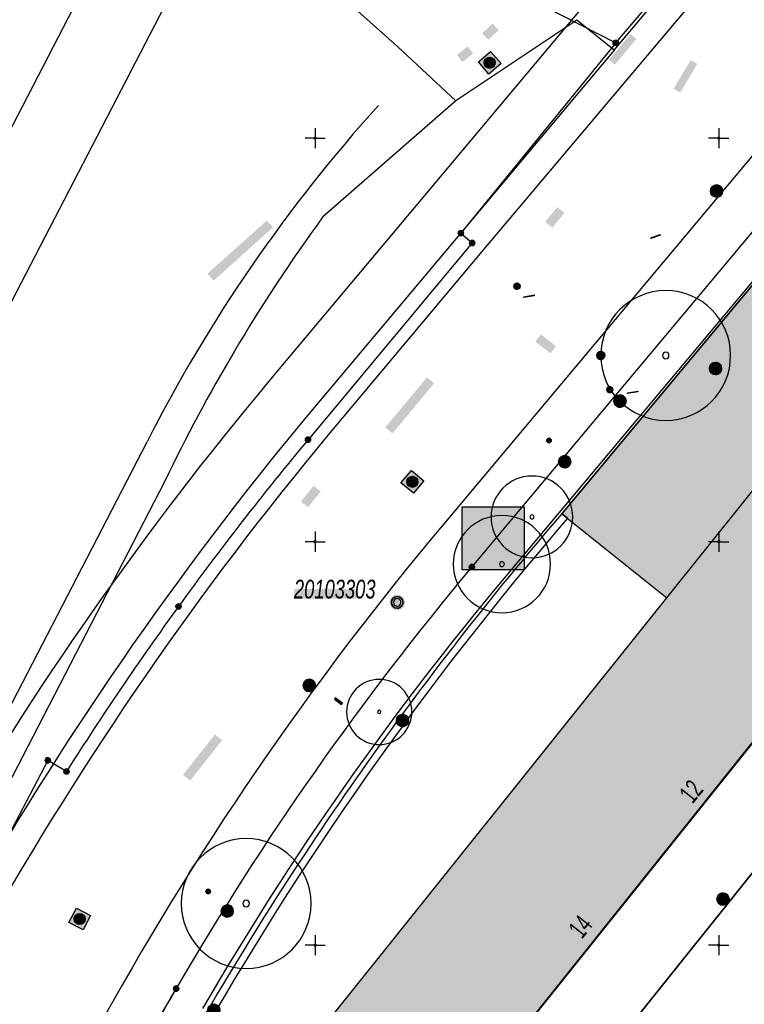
# Model space of a CAD drawing. Header units: metres. Extents: x 2695560 to 2696939, y 1260491 to 1262050.
# Tile 965 of 1005: x 2696683 to 2696728, y 1261446 to 1261507. Entities that reach past the tile are written whole.
import ezdxf

# ---------------------------------------------------------------- set-up
doc = ezdxf.new("R2010")
doc.units = ezdxf.units.M
doc.linetypes.add('AUSGEZOGEN', pattern=[0])
for name, color, linetype in [('XR$1$AV_Flächen (EO)', 7, 'AUSGEZOGEN'), ('XR$1$AV_Gebäudeflächen (BB)', 7, 'AUSGEZOGEN'), ('XR$1$AV_Gebäudeflächen ut.', 7, 'AUSGEZOGEN'), ('XR$1$AV_Grenzpunkte', 7, 'AUSGEZOGEN'), ('XR$1$AV_Haus-Nr.', 7, 'AUSGEZOGEN'), ('XR$1$AV_Koordinatennetzpunkte', 7, 'AUSGEZOGEN'), ('XR$1$AV_Lagefixpunkt-Nr.', 7, 'AUSGEZOGEN'), ('XR$1$AV_Lagefixpunkte', 7, 'AUSGEZOGEN'), ('XR$1$AV_Linien (BB)', 7, 'AUSGEZOGEN'), ('XR$1$AV_Linien (EO)', 7, 'AUSGEZOGEN'), ('XR$1$AW_LK_Schachtdeckel', 24, 'AUSGEZOGEN'), ('XR$1$AW_LK_Zwischenpunkt', 24, 'AUSGEZOGEN'), ('XR$1$EW_LK_Knoten', 1, 'AUSGEZOGEN'), ('XR$1$GA_LK_Absperrarmatur', 32, 'AUSGEZOGEN'), ('XR$1$GA_LK_Rohrleitungsteil', 32, 'AUSGEZOGEN'), ('XR$1$GA_LK_Siphon', 32, 'AUSGEZOGEN'), ('XR$1$GR_Baum', 94, 'AUSGEZOGEN'), ('XR$1$Liegenschaftsgrenzen', 7, 'AUSGEZOGEN'), ('XR$1$PFAV', 255, 'AUSGEZOGEN'), ('XR$1$PFAW', 255, 'AUSGEZOGEN'), ('XR$1$PFEW', 255, 'AUSGEZOGEN'), ('XR$1$PFGA', 255, 'AUSGEZOGEN'), ('XR$1$PFWA', 255, 'AUSGEZOGEN'), ('XR$1$RAEW', 8, 'AUSGEZOGEN'), ('XR$1$RP_Abstandslinie', 7, 'AUSGEZOGEN'), ('XR$1$WA_LK_Absperrarmatur', 171, 'AUSGEZOGEN'), ('XR$1$WA_LK_Hydrant', 171, 'AUSGEZOGEN'), ('XR$1$WA_LK_Rohrleitungsteil', 171, 'AUSGEZOGEN')]:
    doc.layers.add(name, color=color, linetype=linetype)
doc.styles.add('ARIAL', font='arial.ttf')

# ---------------------------------------------------------------- blocks, each defined once
blk = doc.blocks.new('COMPLEXOBJECT_20')
at = {"layer": 'XR$1$AV_Linien (BB)', "color": 7, "linetype": 'AUSGEZOGEN', "transparency": 33554687}
blk.add_line((6739.244, 11508.745), (6709.71, 11473.44), dxfattribs=at)
for centre, radius, start, end in [((6853.565, 11353.095), 187.556, 140.08503, 149.84562), ((6853.571, 11352.256), 187.984, 149.62568, 154.91721)]:
    blk.add_arc(centre, radius, start, end, dxfattribs=at)
blk = doc.blocks.new('COMPLEXOBJECT_115')
at = {"layer": 'XR$1$AV_Linien (BB)', "color": 7, "linetype": 'AUSGEZOGEN', "transparency": 33554687}
blk.add_line((6708.725, 11502.31), (6700.461, 11495.104), dxfattribs=at)
blk.add_lwpolyline([(6690.688, 11478.743), (6669.153, 11437.068), (6649.028, 11398.05)], dxfattribs=at)
for centre, radius, start, end in [((6786.137, 11432.813), 105.927, 143.98078, 149.35859), ((6786.097, 11432.864), 105.867, 149.37127, 154.31852)]:
    blk.add_arc(centre, radius, start, end, dxfattribs=at)
blk = doc.blocks.new('COMPLEXOBJECT_127')
at = {"layer": 'XR$1$AV_Linien (BB)', "color": 7, "linetype": 'AUSGEZOGEN', "transparency": 33554687}
blk.add_lwpolyline([(6715.278, 11476.731), (6740.685, 11507.211), (6742.634, 11505.58)], dxfattribs=at)
for centre, radius, start, end in [((6872.919, 11341.127), 207.94, 139.29777, 144.85455), ((6873.204, 11340.948), 208.276, 144.85919, 150.44274)]:
    blk.add_arc(centre, radius, start, end, dxfattribs=at)
blk = doc.blocks.new('COMPLEXOBJECT_135')
at = {"layer": 'XR$1$AV_Linien (BB)', "color": 7, "linetype": 'AUSGEZOGEN', "transparency": 33554687}
blk.add_line((6744.956, 11476.819), (6712.56, 11436.34), dxfattribs=at)
blk.add_arc((6691.502, 11453.137), 26.936, 310.62359, 321.42247, dxfattribs=at)
blk = doc.blocks.new('COMPLEXOBJECT_157')
at = {"layer": 'XR$1$AV_Linien (BB)', "color": 7, "linetype": 'AUSGEZOGEN', "transparency": 33554687}
blk.add_lwpolyline([(6755.3, 11480.11), (6738.66, 11459.31), (6733.67, 11453.07), (6728.68, 11446.83), (6717.24, 11432.56)], dxfattribs=at)
for centre, radius, start, end in [((6691.528, 11453.179), 32.958, 303.41822, 321.27235), ((6691.468, 11453.157), 32.973, 295.99544, 303.52714)]:
    blk.add_arc(centre, radius, start, end, dxfattribs=at)
blk = doc.blocks.new('COMPLEXOBJECT_611')
at = {"layer": 'XR$1$AV_Linien (BB)', "color": 7, "linetype": 'AUSGEZOGEN', "transparency": 33554687}
blk.add_lwpolyline([(6718.522, 11505.466), (6708.959, 11494.058), (6700.283, 11483.729)], dxfattribs=at)
blk.add_arc((6864.957, 11345.63), 214.916, 140.01614, 150.17933, dxfattribs=at)
blk = doc.blocks.new('COMPLEXOBJECT_766')
at = {"layer": 'XR$1$AV_Linien (BB)', "color": 7, "linetype": 'AUSGEZOGEN', "transparency": 33554687}
blk.add_lwpolyline([(6744.79, 11534.087), (6723.909, 11509.107), (6710.329, 11492.987), (6701.676, 11482.655)], dxfattribs=at)
blk.add_arc((6863.045, 11346.926), 210.861, 139.93249, 150.19572, dxfattribs=at)
blk = doc.blocks.new('COMPLEXOBJECT_774')
at = {"layer": 'XR$1$AV_Linien (BB)', "color": 7, "linetype": 'AUSGEZOGEN', "transparency": 33554687}
for points in [[(6751.448, 11548.814), (6752.991, 11551.459), (6750.571, 11553.184)], [(6718.522, 11505.466), (6722.545, 11510.266), (6734, 11523.918)]]:
    blk.add_lwpolyline(points, dxfattribs=at)
for centre, radius, start, end in [((6751.438, 11554.221), 1.351, 88.30357, 156.6909), ((6751.437, 11554.221), 1.351, 156.64683, 230.11846), ((6618.646, 11624.059), 152.637, 324.27481, 330.46445), ((6611.47, 11627.975), 160.753, 319.66063, 324.63479)]:
    blk.add_arc(centre, radius, start, end, dxfattribs=at)
blk = doc.blocks.new('COMPLEXOBJECT_800')
at = {"layer": 'XR$1$AV_Linien (BB)', "color": 7, "linetype": 'AUSGEZOGEN', "transparency": 33554687}
blk.add_line((6736.702, 11510.426), (6708.011, 11476.146), dxfattribs=at)
blk.add_arc((6856.146, 11351.514), 193.59, 139.92473, 151.32481, dxfattribs=at)
blk = doc.blocks.new('COMPLEXOBJECT_951')
at = {"layer": 'XR$1$AV_Flächen (EO)', "color": 7, "linetype": 'AUSGEZOGEN', "transparency": 33554687}
for p, q in [((6715.629, 11476.45), (6715.278, 11476.731)), ((6692.032, 11443.689), (6692.423, 11443.467))]:
    blk.add_line(p, q, dxfattribs=at)
for centre, radius, start, end in [((6872.918, 11341.131), 207.488, 139.29377, 150.44774), ((6872.919, 11341.127), 207.94, 139.29777, 144.85455), ((6873.204, 11340.948), 208.276, 144.85919, 150.44274)]:
    blk.add_arc(centre, radius, start, end, dxfattribs=at)
blk = doc.blocks.new('COMPLEXOBJECT_978')
at = {"layer": 'XR$1$AV_Linien (EO)', "color": 7, "linetype": 'AUSGEZOGEN', "transparency": 33554687}
blk.add_line((6645.131, 11395.322), (6689.593, 11481.183), dxfattribs=at)
blk.add_arc((6775.108, 11437.757), 95.91, 137.92265, 153.07757, dxfattribs=at)
blk = doc.blocks.new('COMPLEXOBJECT_1203')
at = {"layer": 'XR$1$Liegenschaftsgrenzen', "color": 7, "linetype": 'AUSGEZOGEN', "transparency": 33554687}
blk.add_line((6728.68, 11446.83), (6717.24, 11432.56), dxfattribs=at)
for centre, radius, start, end in [((6691.528, 11453.179), 32.958, 303.41822, 321.27235), ((6691.468, 11453.157), 32.973, 295.99544, 303.52714)]:
    blk.add_arc(centre, radius, start, end, dxfattribs=at)
blk = doc.blocks.new('COMPLEXOBJECT_1215')
at = {"layer": 'XR$1$Liegenschaftsgrenzen', "color": 7, "linetype": 'AUSGEZOGEN', "transparency": 33554687}
for points in [[(6718.62, 11505.91), (6709.03, 11494.12), (6709.73, 11493.51), (6699.56, 11481.32)], [(6684.6, 11460.76), (6683.44, 11461.45), (6665.62, 11427.48), (6667.15, 11426.88)]]:
    blk.add_lwpolyline(points, dxfattribs=at)
for centre, radius, start, end in [((6845.457, 11359.77), 189.896, 140.20165, 144.14829), ((6845.91, 11358.797), 190.833, 143.99106, 147.70325)]:
    blk.add_arc(centre, radius, start, end, dxfattribs=at)
blk = doc.blocks.new('COMPLEXOBJECT_1223')
at = {"layer": 'XR$1$Liegenschaftsgrenzen', "color": 7, "linetype": 'AUSGEZOGEN', "transparency": 33554687}
blk.add_line((6753.77, 11526.11), (6709.71, 11473.44), dxfattribs=at)
for centre, radius, start, end in [((6853.565, 11353.095), 187.556, 140.08503, 149.84562), ((6852.699, 11352.708), 187.003, 149.61009, 155.02685)]:
    blk.add_arc(centre, radius, start, end, dxfattribs=at)
blk = doc.blocks.new('COMPLEXOBJECT_1238')
at = {"layer": 'XR$1$Liegenschaftsgrenzen', "color": 7, "linetype": 'AUSGEZOGEN', "transparency": 33554687}
blk.add_line((6712.56, 11436.34), (6753.04, 11486.92), dxfattribs=at)
blk = doc.blocks.new('COMPLEXOBJECT_1239')
at = {"layer": 'XR$1$Liegenschaftsgrenzen', "color": 7, "linetype": 'AUSGEZOGEN', "transparency": 33554687}
for p, q in [((6752.91, 11551.32), (6740.15, 11561.72)), ((6718.62, 11505.91), (6734.31, 11524.39))]:
    blk.add_line(p, q, dxfattribs=at)
for centre, radius, start, end in [((6608.618, 11631.149), 164.902, 325.36623, 331.04667), ((6608.138, 11631.397), 165.438, 319.69841, 325.38982)]:
    blk.add_arc(centre, radius, start, end, dxfattribs=at)
blk = doc.blocks.new('BWAV1')
at = {"layer": 'XR$1$PFAV', "transparency": 33554687}
blk.add_hatch(color=7, dxfattribs=at).paths.add_polyline_path([(0.67, 0), (0.656, 0.135), (0.616, 0.264), (0.55, 0.383), (0.462, 0.486), (0.354, 0.569), (0.233, 0.628), (0.101, 0.662), (-0.034, 0.669), (-0.168, 0.649), (-0.295, 0.602), (-0.41, 0.53), (-0.508, 0.436), (-0.586, 0.325), (-0.639, 0.201), (-0.667, 0.068), (-0.667, -0.068), (-0.639, -0.201), (-0.586, -0.325), (-0.508, -0.436), (-0.41, -0.53), (-0.295, -0.602), (-0.168, -0.649), (-0.034, -0.669), (0.101, -0.662), (0.233, -0.628), (0.354, -0.569), (0.462, -0.486), (0.55, -0.383), (0.616, -0.264), (0.656, -0.135)])
at = {"color": 7, "transparency": 33554687}
for radius, start, end in [(0.5, 91.19481, 268.80519), (0.326, 91.19481, 268.80519), (0.5, 268.80519, 91.19481), (0.326, 268.80519, 91.19481)]:
    blk.add_arc((0, 0), radius, start, end, dxfattribs=at)
at = {"layer": 'XR$1$PFAV', "transparency": 33554687}
blk.add_circle((0, 0), 0.5, dxfattribs=at)
blk = doc.blocks.new('BAV15')
at = {"layer": 'XR$1$PFAV', "transparency": 33554687}
blk.add_hatch(color=7, dxfattribs=at).paths.add_polyline_path([(0.5, 0), (0.49, 0.1), (0.46, 0.2), (0.41, 0.29), (0.34, 0.36), (0.26, 0.42), (0.17, 0.47), (0.08, 0.49), (-0.03, 0.5), (-0.13, 0.48), (-0.22, 0.45), (-0.31, 0.4), (-0.38, 0.33), (-0.44, 0.24), (-0.48, 0.15), (-0.5, 0.05), (-0.5, -0.05), (-0.48, -0.15), (-0.44, -0.24), (-0.38, -0.33), (-0.31, -0.4), (-0.22, -0.45), (-0.13, -0.48), (-0.03, -0.5), (0.08, -0.49), (0.17, -0.47), (0.26, -0.42), (0.34, -0.36), (0.41, -0.29), (0.46, -0.2), (0.49, -0.1)])
at = {"color": 7, "transparency": 33554687}
for start, end in [(90, 270), (270, 90)]:
    blk.add_arc((0, 0), 0.5, start, end, dxfattribs=at)
at = {"layer": 'XR$1$PFAV', "transparency": 33554687}
blk.add_circle((0, 0), 0.5, dxfattribs=at)
blk = doc.blocks.new('BAV2041')
at = {"color": 7, "transparency": 33554687}
for p, q in [((0, 0.5), (0, 0.05)), ((-0.05, 0), (-0.5, 0)), ((0.05, 0), (0.5, 0)), ((0, -0.05), (0, -0.5))]:
    blk.add_line(p, q, dxfattribs=at)
blk.add_circle((0, 0), 0.05, dxfattribs=at)
for start, end in [(90, 270), (270, 90)]:
    blk.add_arc((0, 0), 0.05, start, end, dxfattribs=at)
blk = doc.blocks.new('COMPLEXOBJECT_1451')
at = {"layer": 'XR$1$RP_Abstandslinie', "color": 7, "linetype": 'AUSGEZOGEN', "transparency": 33554687}
blk.add_line((6725.73, 11519.09), (6697.14, 11484.94), dxfattribs=at)
blk.add_arc((6857.802, 11350.446), 209.525, 140.06662, 149.87333, dxfattribs=at)
blk = doc.blocks.new('WBGR1')
at = {"color": 94, "transparency": 33554687}
for radius, start, end in [(1, 90, 270), (1, 270, 90), (0.05, 90, 270), (0.05, 270, 90)]:
    blk.add_arc((0, 0), radius, start, end, dxfattribs=at)
blk = doc.blocks.new('BAW2092')
at = {"true_color": 0x000000, "transparency": 33554687}
blk.add_hatch(color=18, dxfattribs=at).paths.add_polyline_path([(-0.03, 0.5), (-0.03, -0.5), (0.03, -0.5), (0.03, 0.5)])
at = {"transparency": 33554687}
blk.add_lwpolyline([(-0.03, 0.5), (0.03, 0.5), (0.03, -0.5), (-0.03, -0.5), (-0.03, 0.5)], close=True, dxfattribs=at)
blk = doc.blocks.new('BAW2087')
at = {"lineweight": 25, "true_color": 0x000000, "transparency": 33554687}
h = blk.add_hatch(color=18, dxfattribs=at)
h.paths.add_polyline_path([(-0.5, 0.5), (-0.5, -0.5), (0.5, -0.5), (0.5, 0.5)])
h.paths.add_polyline_path([(0.337, -0.069), (0.316, -0.136), (0.282, -0.196), (0.237, -0.249), (0.182, -0.292), (0.119, -0.322), (0.052, -0.34), (-0.017, -0.343), (-0.086, -0.333), (-0.151, -0.309), (-0.21, -0.272), (-0.261, -0.224), (-0.301, -0.167), (-0.328, -0.103), (-0.342, -0.035), (-0.342, 0.035), (-0.328, 0.103), (-0.301, 0.167), (-0.261, 0.224), (-0.21, 0.272), (-0.151, 0.309), (-0.086, 0.333), (-0.017, 0.343), (0.052, 0.34), (0.119, 0.322), (0.182, 0.292), (0.237, 0.249), (0.282, 0.196), (0.316, 0.136), (0.337, 0.069), (0.344, 0)], flags=16)
at = {"layer": 'XR$1$PFAW', "lineweight": 25, "transparency": 33554687}
blk.add_hatch(color=7, dxfattribs=at).paths.add_polyline_path([(0.344, 0), (0.337, 0.069), (0.316, 0.136), (0.282, 0.196), (0.237, 0.249), (0.182, 0.292), (0.119, 0.322), (0.052, 0.34), (-0.017, 0.343), (-0.086, 0.333), (-0.151, 0.309), (-0.21, 0.272), (-0.261, 0.224), (-0.301, 0.167), (-0.328, 0.103), (-0.342, 0.035), (-0.342, -0.035), (-0.328, -0.103), (-0.301, -0.167), (-0.261, -0.224), (-0.21, -0.272), (-0.151, -0.309), (-0.086, -0.333), (-0.017, -0.343), (0.052, -0.34), (0.119, -0.322), (0.182, -0.292), (0.237, -0.249), (0.282, -0.196), (0.316, -0.136), (0.337, -0.069)])
at = {"lineweight": 25, "transparency": 33554687}
for p, q in [((-0.5, 0.5, 0.993), (0.5, 0.5, 0.993)), ((-0.5, -0.5, 0.993), (-0.5, 0.5, 0.993)), ((0.5, 0.5, 0.993), (0.5, -0.5, 0.993)), ((0.5, -0.5, 0.993), (-0.5, -0.5, 0.993))]:
    blk.add_line(p, q, dxfattribs=at)
blk.add_circle((0, 0), 0.344, dxfattribs=at)
at = {"layer": 'XR$1$PFAW', "lineweight": 25, "transparency": 33554687}
blk.add_line((-0.5, 0.5), (0.5, 0.5), dxfattribs=at)
at = {"layer": 'XR$1$PFAW', "color": 31, "lineweight": 25, "transparency": 33554687}
for p, q in [((-0.5, -0.5), (-0.5, 0.5)), ((0.5, 0.5), (0.5, -0.5)), ((0.5, -0.5), (-0.5, -0.5))]:
    blk.add_line(p, q, dxfattribs=at)
at = {"layer": 'XR$1$PFAW', "lineweight": 25, "transparency": 33554687}
blk.add_circle((0, 0), 0.344, dxfattribs=at)
blk = doc.blocks.new('BAW2082')
at = {"layer": 'XR$1$PFAW', "transparency": 33554687}
blk.add_hatch(color=7, dxfattribs=at).paths.add_polyline_path([(0.509, -0.003), (0.499, 0.098), (0.469, 0.194), (0.42, 0.283), (0.354, 0.359), (0.274, 0.421), (0.183, 0.466), (0.085, 0.491), (-0.016, 0.496), (-0.116, 0.481), (-0.211, 0.446), (-0.297, 0.392), (-0.37, 0.323), (-0.428, 0.24), (-0.468, 0.147), (-0.488, 0.047), (-0.488, -0.054), (-0.468, -0.153), (-0.428, -0.246), (-0.37, -0.329), (-0.297, -0.398), (-0.211, -0.452), (-0.116, -0.487), (-0.016, -0.502), (0.085, -0.497), (0.183, -0.472), (0.274, -0.427), (0.354, -0.366), (0.42, -0.289), (0.469, -0.2), (0.499, -0.104)])
at = {"transparency": 33554687}
for start, end in [(91.19481, 268.80519), (268.80519, 91.19481)]:
    blk.add_arc((0.01, 0), 0.5, start, end, dxfattribs=at)
at = {"layer": 'XR$1$PFAW', "transparency": 33554687}
blk.add_circle((0.009, -0.003), 0.5, dxfattribs=at)
blk = doc.blocks.new('BAW2088')
at = {"layer": 'XR$1$PFAW', "transparency": 33554687}
blk.add_hatch(color=253, dxfattribs=at).paths.add_polyline_path([(0.51, 0), (0.5, 0.101), (0.47, 0.197), (0.421, 0.286), (0.355, 0.362), (0.275, 0.424), (0.184, 0.469), (0.086, 0.494), (-0.015, 0.499), (-0.115, 0.484), (-0.21, 0.449), (-0.296, 0.395), (-0.369, 0.326), (-0.427, 0.243), (-0.467, 0.15), (-0.487, 0.051), (-0.487, -0.051), (-0.467, -0.15), (-0.427, -0.243), (-0.369, -0.326), (-0.296, -0.395), (-0.21, -0.449), (-0.115, -0.484), (-0.015, -0.499), (0.086, -0.494), (0.184, -0.469), (0.275, -0.424), (0.355, -0.362), (0.421, -0.286), (0.47, -0.197), (0.5, -0.101)])
at = {"transparency": 33554687}
for start, end in [(91.19481, 268.80519), (268.80519, 91.19481)]:
    blk.add_arc((0.01, 0), 0.5, start, end, dxfattribs=at)
at = {"layer": 'XR$1$PFAW', "transparency": 33554687}
blk.add_circle((0.01, 0), 0.5, dxfattribs=at)
blk = doc.blocks.new('BWA2013')
at = {"true_color": 0x000000, "transparency": 33554687}
blk.add_hatch(color=18, dxfattribs=at).paths.add_polyline_path([(-0.291, -0.409), (0.352, 0.357), (0.291, 0.409), (-0.352, -0.357)])
at = {"transparency": 33554687}
blk.add_lwpolyline([(-0.291, -0.409), (-0.352, -0.357), (0.291, 0.409), (0.352, 0.357), (-0.291, -0.409)], close=True, dxfattribs=at)
blk = doc.blocks.new('BWA2009')
at = {"true_color": 0x000000, "transparency": 33554687}
blk.add_hatch(color=18, dxfattribs=at).paths.add_polyline_path([(0.333, 0), (0.327, 0.067), (0.306, 0.131), (0.274, 0.19), (0.23, 0.242), (0.176, 0.283), (0.116, 0.313), (0.05, 0.329), (-0.017, 0.333), (-0.084, 0.323), (-0.147, 0.299), (-0.204, 0.264), (-0.253, 0.217), (-0.291, 0.162), (-0.318, 0.1), (-0.332, 0.034), (-0.332, -0.034), (-0.318, -0.1), (-0.291, -0.162), (-0.253, -0.217), (-0.204, -0.264), (-0.147, -0.299), (-0.084, -0.323), (-0.017, -0.333), (0.05, -0.329), (0.116, -0.313), (0.176, -0.283), (0.23, -0.242), (0.274, -0.19), (0.306, -0.131), (0.327, -0.067)])
at = {"layer": 'XR$1$PFWA', "transparency": 33554687}
blk.add_hatch(color=7, dxfattribs=at).paths.add_polyline_path([(0.5, 0), (0.49, 0.101), (0.459, 0.197), (0.41, 0.286), (0.344, 0.362), (0.264, 0.424), (0.174, 0.469), (0.076, 0.494), (-0.025, 0.499), (-0.125, 0.484), (-0.22, 0.449), (-0.306, 0.395), (-0.379, 0.326), (-0.437, 0.243), (-0.477, 0.15), (-0.497, 0.051), (-0.497, -0.051), (-0.477, -0.15), (-0.437, -0.243), (-0.379, -0.326), (-0.306, -0.395), (-0.22, -0.449), (-0.125, -0.484), (-0.025, -0.499), (0.076, -0.494), (0.174, -0.469), (0.264, -0.424), (0.344, -0.362), (0.41, -0.286), (0.459, -0.197), (0.49, -0.101)])
at = {"transparency": 33554687}
blk.add_circle((0, 0), 0.333, dxfattribs=at)
for start, end in [(90, 180), (180, 270), (0, 90), (270, 0)]:
    blk.add_arc((0, 0), 0.5, start, end, dxfattribs=at)
at = {"layer": 'XR$1$PFWA', "transparency": 33554687}
blk.add_circle((0, 0), 0.5, dxfattribs=at)
blk = doc.blocks.new('BWA2012')
at = {"layer": 'XR$1$PFWA', "transparency": 33554687}
blk.add_hatch(color=7, dxfattribs=at).paths.add_polyline_path([(0.5, 0), (0.49, 0.1), (0.46, 0.2), (0.41, 0.29), (0.34, 0.36), (0.26, 0.42), (0.17, 0.47), (0.08, 0.49), (-0.03, 0.5), (-0.13, 0.48), (-0.22, 0.45), (-0.31, 0.4), (-0.38, 0.33), (-0.44, 0.24), (-0.48, 0.15), (-0.5, 0.05), (-0.5, -0.05), (-0.48, -0.15), (-0.44, -0.24), (-0.38, -0.33), (-0.31, -0.4), (-0.22, -0.45), (-0.13, -0.48), (-0.03, -0.5), (0.08, -0.49), (0.17, -0.47), (0.26, -0.42), (0.34, -0.36), (0.41, -0.29), (0.46, -0.2), (0.49, -0.1)])
at = {"transparency": 33554687}
blk.add_line((0.35, 0.35), (-0.35, -0.35), dxfattribs=at)
for start, end in [(45, 225), (225, 45)]:
    blk.add_arc((0, 0), 0.5, start, end, dxfattribs=at)
at = {"layer": 'XR$1$PFWA', "transparency": 33554687}
blk.add_circle((0, 0), 0.5, dxfattribs=at)
blk = doc.blocks.new('BGA2013')
at = {"transparency": 33554687}
blk.add_hatch(color=36, dxfattribs=at).paths.add_polyline_path([(-0.291, -0.409), (0.352, 0.357), (0.291, 0.409), (-0.352, -0.357)])
at = {"color": 32, "transparency": 33554687}
blk.add_lwpolyline([(-0.291, -0.409), (-0.352, -0.357), (0.291, 0.409), (0.352, 0.357), (-0.291, -0.409)], close=True, dxfattribs=at)
blk = doc.blocks.new('BGA15')
at = {"layer": 'XR$1$PFGA', "transparency": 33554687}
blk.add_hatch(color=7, dxfattribs=at).paths.add_polyline_path([(0.5, 0), (0.49, 0.1), (0.46, 0.2), (0.41, 0.29), (0.34, 0.36), (0.26, 0.42), (0.17, 0.47), (0.08, 0.49), (-0.03, 0.5), (-0.13, 0.48), (-0.22, 0.45), (-0.31, 0.4), (-0.38, 0.33), (-0.44, 0.24), (-0.48, 0.15), (-0.5, 0.05), (-0.5, -0.05), (-0.48, -0.15), (-0.44, -0.24), (-0.38, -0.33), (-0.31, -0.4), (-0.22, -0.45), (-0.13, -0.48), (-0.03, -0.5), (0.08, -0.49), (0.17, -0.47), (0.26, -0.42), (0.34, -0.36), (0.41, -0.29), (0.46, -0.2), (0.49, -0.1)])
at = {"color": 32, "transparency": 33554687}
for start, end in [(91.1948, 268.8052), (268.8052, 91.1948)]:
    blk.add_arc((0, 0), 0.5, start, end, dxfattribs=at)
at = {"layer": 'XR$1$PFGA', "transparency": 33554687}
blk.add_circle((0, 0), 0.5, dxfattribs=at)
blk = doc.blocks.new('BGA965')
at = {"layer": 'XR$1$PFGA', "transparency": 33554687}
blk.add_hatch(color=7, dxfattribs=at).paths.add_polyline_path([(0.5, 0), (0.49, 0.1), (0.46, 0.2), (0.41, 0.29), (0.34, 0.36), (0.26, 0.42), (0.17, 0.47), (0.08, 0.49), (-0.03, 0.5), (-0.13, 0.48), (-0.22, 0.45), (-0.31, 0.4), (-0.38, 0.33), (-0.44, 0.24), (-0.48, 0.15), (-0.5, 0.05), (-0.5, -0.05), (-0.48, -0.15), (-0.44, -0.24), (-0.38, -0.33), (-0.31, -0.4), (-0.22, -0.45), (-0.13, -0.48), (-0.03, -0.5), (0.08, -0.49), (0.17, -0.47), (0.26, -0.42), (0.34, -0.36), (0.41, -0.29), (0.46, -0.2), (0.49, -0.1)])
at = {"color": 32, "transparency": 33554687}
blk.add_line((0, 0.5), (0, -0.5), dxfattribs=at)
for start, end in [(90, 270), (270, 90)]:
    blk.add_arc((0, 0), 0.5, start, end, dxfattribs=at)
at = {"layer": 'XR$1$PFGA', "transparency": 33554687}
blk.add_circle((0, 0), 0.5, dxfattribs=at)
blk = doc.blocks.new('BEWLP2549_S')
at = {"layer": 'XR$1$PFEW', "transparency": 33554687}
blk.add_hatch(color=7, dxfattribs=at).paths.add_polyline_path([(0.5, 0), (0.49, 0.101), (0.459, 0.197), (0.41, 0.286), (0.344, 0.362), (0.264, 0.424), (0.174, 0.469), (0.076, 0.494), (-0.025, 0.499), (-0.125, 0.484), (-0.22, 0.449), (-0.306, 0.395), (-0.379, 0.326), (-0.437, 0.243), (-0.477, 0.15), (-0.497, 0.051), (-0.497, -0.051), (-0.477, -0.15), (-0.437, -0.243), (-0.379, -0.326), (-0.306, -0.395), (-0.22, -0.449), (-0.125, -0.484), (-0.025, -0.499), (0.076, -0.494), (0.174, -0.469), (0.264, -0.424), (0.344, -0.362), (0.41, -0.286), (0.459, -0.197), (0.49, -0.101)])
at = {"color": 1, "transparency": 33554687}
for p, q in [((0.354, -0.354), (-0.354, 0.354)), ((-0.354, -0.354), (0.354, 0.354))]:
    blk.add_line(p, q, dxfattribs=at)
for start, end in [(91.38095, 268.61905), (268.61905, 91.38095)]:
    blk.add_arc((0, 0), 0.5, start, end, dxfattribs=at)
at = {"layer": 'XR$1$PFEW', "transparency": 33554687}
blk.add_circle((0, 0), 0.5, dxfattribs=at)
blk = doc.blocks.new('BEW957')
at = {"layer": 'XR$1$RAEW', "transparency": 33554687}
blk.add_hatch(color=1, dxfattribs=at).paths.add_polyline_path([(-0.5, 0), (-0.5, -0.05), (-0.49, -0.1), (-0.48, -0.15), (-0.46, -0.2), (-0.44, -0.24), (-0.41, -0.29), (-0.38, -0.33), (-0.34, -0.36), (-0.31, -0.4), (-0.26, -0.42), (-0.22, -0.45), (-0.17, -0.47), (-0.13, -0.48), (-0.08, -0.49), (-0.03, -0.5), (0.03, -0.5), (0.08, -0.49), (0.13, -0.48), (0.17, -0.47), (0.22, -0.45), (0.26, -0.42), (0.31, -0.4), (0.34, -0.36), (0.38, -0.33), (0.41, -0.29), (0.44, -0.24), (0.46, -0.2), (0.48, -0.15), (0.49, -0.1), (0.5, -0.05), (0.5, 0), (0.5, 0.05), (0.49, 0.1), (0.48, 0.15), (0.46, 0.2), (0.44, 0.24), (0.41, 0.29), (0.38, 0.33), (0.34, 0.36), (0.31, 0.4), (0.26, 0.42), (0.22, 0.45), (0.17, 0.47), (0.13, 0.48), (0.08, 0.49), (0.03, 0.5), (-0.03, 0.5), (-0.08, 0.49), (-0.13, 0.48), (-0.17, 0.47), (-0.22, 0.45), (-0.26, 0.42), (-0.31, 0.4), (-0.34, 0.36), (-0.38, 0.33), (-0.41, 0.29), (-0.44, 0.24), (-0.46, 0.2), (-0.48, 0.15), (-0.49, 0.1), (-0.5, 0.05)])
at = {"color": 1, "transparency": 33554687}
for start, end in [(90, 180), (180, 270), (0, 90), (270, 0)]:
    blk.add_arc((0, 0), 0.5, start, end, dxfattribs=at)
at = {"layer": 'XR$1$RAEW', "color": 1, "transparency": 33554687}
blk.add_circle((0, 0), 0.5, dxfattribs=at)
blk = doc.blocks.new('BEWG5')
at = {"transparency": 33554687}
blk.add_hatch(color=1, dxfattribs=at).paths.add_polyline_path([(-0.083375, -0.5), (0.083375, -0.5), (0.083375, 0.5), (-0.083375, 0.5)])
at = {"color": 1, "transparency": 33554687}
blk.add_lwpolyline([(-0.083375, -0.5), (0.083375, -0.5), (0.083375, 0.5), (-0.083375, 0.5), (-0.083375, -0.5)], close=True, dxfattribs=at)
blk = doc.blocks.new('COMPLEXOBJECT_2823')
at = {"layer": 'XR$1$RP_Abstandslinie', "color": 7, "linetype": 'AUSGEZOGEN', "transparency": 33554687}
for points in [[(6754.454, 11523.8), (6733.64, 11498.94), (6711.71, 11472.74)], [(6708.68, 11439.49), (6728.88, 11464.74), (6749.12, 11490.03)]]:
    blk.add_lwpolyline(points, dxfattribs=at)
blk.add_arc((6857.81, 11350.471), 190.512, 140.07454, 149.88088, dxfattribs=at)

msp = doc.modelspace()

# ---------------------------------------------------------------- hatches: boundary and pattern name
at = {"transparency": 33554687}
for points in [[(2696711.316, 1261506.306), (2696711.701, 1261505.9), (2696712.348, 1261506.514), (2696711.963, 1261506.92)], [(2696719.175, 1261504.667), (2696719.537, 1261504.365), (2696720.874, 1261505.964), (2696720.511, 1261506.267)], [(2696709.746, 1261504.966), (2696710.096, 1261504.53), (2696710.765, 1261505.066), (2696710.415, 1261505.503)], [(2696723.173, 1261502.875), (2696723.579, 1261502.633), (2696724.643, 1261504.413), (2696724.238, 1261504.656)], [(2696715.22, 1261494.63), (2696715.655, 1261494.268), (2696716.414, 1261495.177), (2696715.979, 1261495.54)], [(2696694.301, 1261491.418), (2696694.685, 1261490.988), (2696698.361, 1261494.282), (2696697.977, 1261494.712)], [(2696714.957, 1261487.655), (2696714.61, 1261487.208), (2696715.549, 1261486.478), (2696715.896, 1261486.925)], [(2696705.32, 1261481.89), (2696705.764, 1261481.521), (2696708.34, 1261484.624), (2696707.896, 1261484.993)], [(2696700.098, 1261477.294), (2696700.543, 1261476.944), (2696701.313, 1261477.922), (2696700.869, 1261478.272)], [(2696710.077, 1261476.963), (2696710.077, 1261473.062), (2696713.921, 1261473.062), (2696713.921, 1261476.963)], [(2696699.658, 1261471.877), (2696699.658, 1261471.274), (2696703.571, 1261471.274), (2696703.571, 1261471.877)], [(2696718.095, 1261458.123), (2696718.505, 1261457.796), (2696723.263, 1261463.771), (2696722.853, 1261464.098)], [(2696692.788, 1261460.364), (2696693.235, 1261460.011), (2696695.21, 1261462.512), (2696694.763, 1261462.865)]]:
    msp.add_hatch(color=7, dxfattribs=at).paths.add_polyline_path(points)
at = {"layer": 'XR$1$AV_Gebäudeflächen (BB)', "true_color": 0xd2d2d2, "transparency": 33554687}
msp.add_hatch(color=254, dxfattribs=at).paths.add_polyline_path([(2696740.452, 1261481.071), (2696734.414, 1261485.898), (2696722.757, 1261471.332), (2696700.638, 1261443.694), (2696702.323, 1261442.343), (2696705.701, 1261439.634), (2696708.231, 1261437.606), (2696741.998, 1261479.834)])
at = {"layer": 'XR$1$AV_Gebäudeflächen ut.', "true_color": 0xf5f5f5, "transparency": 33554687}
msp.add_hatch(color=7, dxfattribs=at).paths.add_polyline_path([(2696722.757, 1261471.332), (2696734.414, 1261485.898), (2696733.989, 1261486.217), (2696745.925, 1261501.355), (2696746.303, 1261501.808), (2696743.45, 1261505.263), (2696743.604, 1261505.39), (2696741.655, 1261507.021), (2696716.248, 1261476.541)])

# ---------------------------------------------------------------- linework, layer by layer
at = {"color": 24, "lineweight": -3, "transparency": 33554687}
msp.add_lwpolyline([(2696710.077, 1261476.963), (2696713.921, 1261476.963), (2696713.921, 1261473.062), (2696710.077, 1261473.062), (2696710.077, 1261476.963)], close=True, dxfattribs=at)
at = {"layer": 'XR$1$AV_Flächen (EO)', "color": 7, "linetype": 'AUSGEZOGEN', "transparency": 33554687}
msp.add_line((2696716.248, 1261476.541), (2696722.757, 1261471.332), dxfattribs=at)
for points in [[(2696746.303, 1261501.808), (2696743.45, 1261505.263), (2696743.604, 1261505.39), (2696741.655, 1261507.021), (2696716.248, 1261476.541)], [(2696722.757, 1261471.332), (2696734.414, 1261485.898), (2696733.989, 1261486.217)]]:
    msp.add_lwpolyline(points, dxfattribs=at)
at = {"layer": 'XR$1$AV_Linien (BB)', "color": 7, "linetype": 'AUSGEZOGEN', "transparency": 33554687}
for points in [[(2696704.016, 1261526.812), (2696697.134, 1261513.483), (2696706.086, 1261505.463), (2696709.695, 1261502.12)], [(2696719.492, 1261505.276), (2696717.178, 1261507.135), (2696709.695, 1261502.12)], [(2696705.701, 1261439.634), (2696702.323, 1261442.343), (2696700.638, 1261443.694), (2696722.757, 1261471.332), (2696734.414, 1261485.898), (2696740.452, 1261481.071)], [(2696740.452, 1261481.071), (2696741.998, 1261479.834), (2696708.231, 1261437.606)]]:
    msp.add_lwpolyline(points, dxfattribs=at)
at = {"layer": 'XR$1$AV_Linien (EO)', "color": 7, "linetype": 'AUSGEZOGEN', "transparency": 33554687}
for p, q in [((2696659.829, 1261457.39), (2696761.596, 1261653.742)), ((2696646.178, 1261420.206), (2696764.521, 1261648.7))]:
    msp.add_line(p, q, dxfattribs=at)
at = {"layer": 'XR$1$Liegenschaftsgrenzen', "color": 7, "linetype": 'AUSGEZOGEN', "transparency": 33554687}
msp.add_line((2696713.7, 1261508.74), (2696719.59, 1261505.72), dxfattribs=at)

# ---------------------------------------------------------------- block references
at = {"layer": 'XR$1$AV_Flächen (EO)', "color": 7, "linetype": 'AUSGEZOGEN', "lineweight": -3, "transparency": 33554687}
msp.add_blockref('COMPLEXOBJECT_951', (2690000.97, 1249999.81), dxfattribs=at)
at = {"layer": 'XR$1$AV_Grenzpunkte', "color": 7, "linetype": 'AUSGEZOGEN', "lineweight": -3, "transparency": 33554687, "xscale": 0.3249999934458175, "yscale": 0.3249999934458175}
for p in [(2696719.59, 1261505.72), (2696710, 1261493.93), (2696710.7, 1261493.32), (2696700.53, 1261481.13), (2696710.68, 1261473.25), (2696692.51, 1261470.8), (2696684.41, 1261461.26), (2696685.57, 1261460.57), (2696692.36, 1261447.12)]:
    msp.add_blockref('BAV15', p, dxfattribs=at)
at = {"layer": 'XR$1$AV_Koordinatennetzpunkte', "color": 7, "linetype": 'AUSGEZOGEN', "lineweight": -3, "transparency": 33554687, "xscale": 1.25, "yscale": 1.25}
for p in [(2696700.97, 1261499.81), (2696725.97, 1261499.81), (2696700.97, 1261474.81), (2696725.97, 1261474.81), (2696700.97, 1261449.81), (2696725.97, 1261449.81)]:
    msp.add_blockref('BAV2041', p, dxfattribs=at)
at = {"layer": 'XR$1$AV_Lagefixpunkte', "color": 7, "linetype": 'AUSGEZOGEN', "lineweight": -3, "transparency": 33554687, "xscale": 0.7199999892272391, "yscale": 0.7199999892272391}
msp.add_blockref('BWAV1', (2696706.055, 1261471.05, 443.183), dxfattribs=at)
at = {"layer": 'XR$1$AV_Linien (BB)', "color": 7, "linetype": 'AUSGEZOGEN', "lineweight": -3, "transparency": 33554687}
for name in ['COMPLEXOBJECT_774', 'COMPLEXOBJECT_766', 'COMPLEXOBJECT_800', 'COMPLEXOBJECT_20', 'COMPLEXOBJECT_127', 'COMPLEXOBJECT_611', 'COMPLEXOBJECT_115', 'COMPLEXOBJECT_157', 'COMPLEXOBJECT_135']:
    msp.add_blockref(name, (2690000.97, 1249999.81), dxfattribs=at)
at = {"layer": 'XR$1$AV_Linien (EO)', "color": 7, "linetype": 'AUSGEZOGEN', "lineweight": -3, "transparency": 33554687}
msp.add_blockref('COMPLEXOBJECT_978', (2690000.97, 1249999.81), dxfattribs=at)
at = {"layer": 'XR$1$AW_LK_Schachtdeckel', "color": 24, "linetype": 'AUSGEZOGEN', "lineweight": -3, "transparency": 33554687}
for p, rotation in [((2696711.787, 1261504.484), 220.8138275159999), ((2696706.994, 1261478.522), 230.0865936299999), ((2696686.39, 1261451.43), 62.319259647)]:
    msp.add_blockref('BAW2087', p, dxfattribs=dict(at, rotation=rotation))
for name, p, xscale, yscale in [('BAW2088', (2696725.826, 1261496.536), 0.7578193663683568, 0.7578193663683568), ('BAW2082', (2696725.761, 1261485.544), 0.7499999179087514, 0.7499999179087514), ('BAW2088', (2696700.604, 1261465.905), 0.7578193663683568, 0.7578193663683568)]:
    msp.add_blockref(name, p, dxfattribs=dict(at, xscale=xscale, yscale=yscale))
for p, xscale, yscale, rotation in [((2696706.38, 1261463.73), 0.7499999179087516, 0.7499999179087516, 342.093750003), ((2696694.69, 1261445.77), 0.7499999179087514, 0.7499999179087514, 56.94015502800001)]:
    msp.add_blockref('BAW2082', p, dxfattribs=dict(at, xscale=xscale, yscale=yscale, rotation=rotation))
at = {"layer": 'XR$1$AW_LK_Zwischenpunkt', "color": 24, "linetype": 'AUSGEZOGEN', "lineweight": -3, "transparency": 33554687, "xscale": 0.6249999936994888, "yscale": 0.6249999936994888, "rotation": 289.392752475}
msp.add_blockref('BAW2092', (2696722.059, 1261493.72), dxfattribs=at)
at = {"layer": 'XR$1$EW_LK_Knoten', "color": 1, "linetype": 'AUSGEZOGEN', "lineweight": -3, "transparency": 33554687, "xscale": 0.2749999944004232, "yscale": 0.2749999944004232}
for p in [(2696715.458, 1261481.082), (2696694.347, 1261453.139)]:
    msp.add_blockref('BEW957', p, dxfattribs=at)
at = {"layer": 'XR$1$EW_LK_Knoten', "color": 1, "linetype": 'AUSGEZOGEN', "lineweight": -3, "transparency": 33554687}
for name, p, xscale, yscale, rotation in [('BEWLP2549_S', (2696716.428, 1261479.768), 0.749999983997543, 0.7499999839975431, 43.3188), ('BEWG5', (2696702.411, 1261464.933), 0.5499999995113, 0.5499999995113, 52.9137), ('BEWLP2549_S', (2696726.234, 1261452.668), 0.7499999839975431, 0.7499999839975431, 69.354), ('BEWLP2549_S', (2696695.529, 1261451.924), 0.749999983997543, 0.7499999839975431, 58.1022)]:
    msp.add_blockref(name, p, dxfattribs=dict(at, xscale=xscale, yscale=yscale, rotation=rotation))
at = {"layer": 'XR$1$GA_LK_Absperrarmatur', "color": 32, "linetype": 'AUSGEZOGEN', "lineweight": -3, "transparency": 33554687, "xscale": 0.3749999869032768, "yscale": 0.3749999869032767, "rotation": 320.382}
msp.add_blockref('BGA965', (2696713.475, 1261490.638), dxfattribs=at)
at = {"layer": 'XR$1$GA_LK_Rohrleitungsteil', "color": 32, "linetype": 'AUSGEZOGEN', "lineweight": -3, "transparency": 33554687, "xscale": 0.6499999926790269, "yscale": 0.6499999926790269, "rotation": 320.4441}
msp.add_blockref('BGA2013', (2696714.223, 1261490.02), dxfattribs=at)
at = {"layer": 'XR$1$GA_LK_Siphon', "color": 32, "linetype": 'AUSGEZOGEN', "lineweight": -3, "transparency": 33554687, "xscale": 0.4999999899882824, "yscale": 0.4999999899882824, "rotation": 320.0174999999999}
msp.add_blockref('BGA15', (2696718.666, 1261486.351), dxfattribs=at)
at = {"layer": 'XR$1$GR_Baum', "color": 94, "linetype": 'AUSGEZOGEN', "lineweight": -3, "transparency": 33554687}
for p, xscale, yscale in [((2696722.689, 1261486.349), 4.021209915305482, 4.021209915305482), ((2696714.398, 1261476.346), 2.531872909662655, 2.531872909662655), ((2696712.541, 1261473.422), 3.012001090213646, 3.012001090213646), ((2696704.943, 1261464.261), 2.020948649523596, 2.020948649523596), ((2696696.7, 1261452.389), 4.021209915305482, 4.021209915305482)]:
    msp.add_blockref('WBGR1', p, dxfattribs=dict(at, xscale=xscale, yscale=yscale))
at = {"layer": 'XR$1$Liegenschaftsgrenzen', "color": 7, "linetype": 'AUSGEZOGEN', "lineweight": -3, "transparency": 33554687}
for name in ['COMPLEXOBJECT_1239', 'COMPLEXOBJECT_1223', 'COMPLEXOBJECT_1238', 'COMPLEXOBJECT_1215', 'COMPLEXOBJECT_1203']:
    msp.add_blockref(name, (2690000.97, 1249999.81), dxfattribs=at)
at = {"layer": 'XR$1$RP_Abstandslinie', "color": 7, "linetype": 'AUSGEZOGEN', "lineweight": -3, "transparency": 33554687}
for name in ['COMPLEXOBJECT_2823', 'COMPLEXOBJECT_1451']:
    msp.add_blockref(name, (2690000.97, 1249999.81), dxfattribs=at)
at = {"layer": 'XR$1$WA_LK_Absperrarmatur', "color": 171, "linetype": 'AUSGEZOGEN', "lineweight": -3, "transparency": 33554687, "xscale": 0.3749999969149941, "yscale": 0.3749999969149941, "rotation": 52.135280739}
msp.add_blockref('BWA2012', (2696719.224, 1261484.235), dxfattribs=at)
at = {"layer": 'XR$1$WA_LK_Hydrant', "color": 171, "linetype": 'AUSGEZOGEN', "lineweight": -3, "transparency": 33554687, "xscale": 0.7499999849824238, "yscale": 0.7499999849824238, "rotation": 323.5949170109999}
msp.add_blockref('BWA2009', (2696719.855, 1261483.521), dxfattribs=at)
at = {"layer": 'XR$1$WA_LK_Rohrleitungsteil', "color": 171, "linetype": 'AUSGEZOGEN', "lineweight": -3, "transparency": 33554687, "xscale": 0.6499999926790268, "yscale": 0.6499999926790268, "rotation": 319.452751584}
msp.add_blockref('BWA2013', (2696720.637, 1261484.064), dxfattribs=at)

# ---------------------------------------------------------------- texts
at = {"layer": 'XR$1$AV_Haus-Nr.', "color": 7, "transparency": 33554687, "char_height": 1.1621, "width": 1.59081, "attachment_point": 8, "style": 'ARIAL'}
for s, insert, rotation in [('\\W0.64;12', (2696724.713, 1261458.977), 51.1587), ('\\W0.64;14', (2696717.857, 1261450.599), 51.264)]:
    msp.add_mtext(s, dxfattribs=dict(at, insert=insert, rotation=rotation))
at = {"layer": 'XR$1$AV_Lagefixpunkt-Nr.', "color": 7, "transparency": 33554687, "insert": (2696699.658, 1261471.274), "char_height": 1.1621, "width": 5.50234, "attachment_point": 7, "style": 'ARIAL'}
msp.add_mtext('\\A1;{\\fArial|i1|b0;\\H1.162102;\\W0.700000;\\C7;20103303}\\P', dxfattribs=at)

doc.saveas('drawing.dxf')
